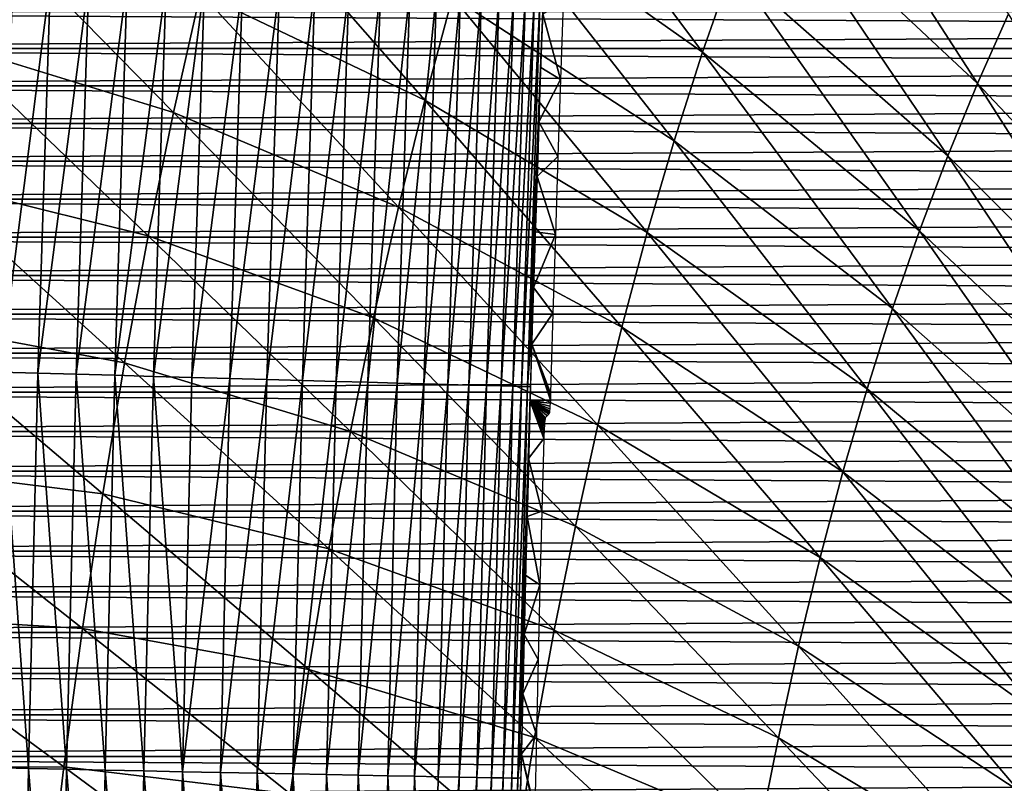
# Model space of a CAD drawing. Header units: millimetres. Extents: x -300 to 300, y -500 to 500.
# Tile 410 of 656: x -122 to -75, y 93 to 129. Entities that reach past the tile are written whole.
import ezdxf

# ---------------------------------------------------------------- set-up
doc = ezdxf.new("R2010")
doc.units = ezdxf.units.MM
doc.header["$LTSCALE"] = 81.481481
for name, color, linetype in [('10', 7, 'CONTINUOUS'), ('12', 7, 'CONTINUOUS'), ('20', 7, 'CONTINUOUS'), ('5', 7, 'CONTINUOUS'), ('6', 7, 'CONTINUOUS')]:
    doc.layers.add(name, color=color, linetype=linetype)

msp = doc.modelspace()

# ---------------------------------------------------------------- linework, layer by layer
at = {"layer": '10', "color": 7, "linetype": 'CONTINUOUS'}
for points in [[(-96.29, 125.953, 16.5), (-97.134, 129.061, 34.722), (-96.161, 129.556, 16.5), (-96.29, 125.953, 16.5)], [(-97.226, 126.516, 34.72), (-97.134, 129.061, 34.722), (-96.29, 125.953, 16.5), (-97.226, 126.516, 34.72)], [(-97.314, 123.948, 34.718), (-97.226, 126.516, 34.72), (-96.29, 125.953, 16.5), (-97.314, 123.948, 34.718)], [(-96.414, 122.307, 16.5), (-97.314, 123.948, 34.718), (-96.29, 125.953, 16.5), (-96.414, 122.307, 16.5)], [(-97.401, 121.356, 34.716), (-97.314, 123.948, 34.718), (-96.414, 122.307, 16.5), (-97.401, 121.356, 34.716)], [(-96.534, 118.616, 16.5), (-97.401, 121.356, 34.716), (-96.414, 122.307, 16.5), (-96.534, 118.616, 16.5)], [(-97.486, 118.738, 34.713), (-97.401, 121.356, 34.716), (-96.534, 118.616, 16.5), (-97.486, 118.738, 34.713)], [(-97.568, 116.094, 34.711), (-97.486, 118.738, 34.713), (-96.534, 118.616, 16.5), (-97.568, 116.094, 34.711)], [(-96.65, 114.883, 16.5), (-97.568, 116.094, 34.711), (-96.534, 118.616, 16.5), (-96.65, 114.883, 16.5)], [(-97.648, 113.423, 34.708), (-97.568, 116.094, 34.711), (-96.65, 114.883, 16.5), (-97.648, 113.423, 34.708)], [(-96.76, 111.101, 16.5), (-97.648, 113.423, 34.708), (-96.65, 114.883, 16.5), (-96.76, 111.101, 16.5)], [(-97.725, 110.726, 34.704), (-97.648, 113.423, 34.708), (-96.772, 110.77, 16.556), (-97.725, 110.726, 34.704)], [(-96.772, 110.77, 16.556), (-97.648, 113.423, 34.708), (-96.766, 110.933, 16.514), (-96.772, 110.77, 16.556)], [(-96.766, 110.933, 16.514), (-97.648, 113.423, 34.708), (-96.76, 111.101, 16.5), (-96.766, 110.933, 16.514)], [(-97.8, 108.003, 34.701), (-97.725, 110.726, 34.704), (-97.082, 108.948, 21.5), (-97.8, 108.003, 34.701)], [(-96.78, 110.617, 16.625), (-97.725, 110.726, 34.704), (-96.772, 110.77, 16.556), (-96.78, 110.617, 16.625)], [(-97.082, 108.948, 21.5), (-97.725, 110.726, 34.704), (-97.077, 109.116, 21.486), (-97.082, 108.948, 21.5)], [(-97.077, 109.116, 21.486), (-97.725, 110.726, 34.704), (-97.07, 109.279, 21.444), (-97.077, 109.116, 21.486)], [(-97.07, 109.279, 21.444), (-97.725, 110.726, 34.704), (-97.062, 109.432, 21.375), (-97.07, 109.279, 21.444)], [(-97.062, 109.432, 21.375), (-97.725, 110.726, 34.704), (-97.054, 109.572, 21.281), (-97.062, 109.432, 21.375)], [(-97.054, 109.572, 21.281), (-97.725, 110.726, 34.704), (-97.044, 109.694, 21.165), (-97.054, 109.572, 21.281)], [(-97.044, 109.694, 21.165), (-97.725, 110.726, 34.704), (-97.034, 109.795, 21.03), (-97.044, 109.694, 21.165)], [(-97.034, 109.795, 21.03), (-97.725, 110.726, 34.704), (-97.024, 109.872, 20.88), (-97.034, 109.795, 21.03)], [(-97.024, 109.872, 20.88), (-97.725, 110.726, 34.704), (-97.014, 109.922, 20.719), (-97.024, 109.872, 20.88)], [(-97.014, 109.922, 20.719), (-97.725, 110.726, 34.704), (-97.005, 109.945, 20.552), (-97.014, 109.922, 20.719)], [(-97.005, 109.945, 20.552), (-97.725, 110.726, 34.704), (-96.921, 110.025, 19), (-97.005, 109.945, 20.552)], [(-96.921, 110.025, 19), (-97.725, 110.726, 34.704), (-96.838, 110.104, 17.448), (-96.921, 110.025, 19)], [(-96.838, 110.104, 17.448), (-97.725, 110.726, 34.704), (-96.828, 110.127, 17.281), (-96.838, 110.104, 17.448)], [(-96.828, 110.127, 17.281), (-97.725, 110.726, 34.704), (-96.819, 110.177, 17.12), (-96.828, 110.127, 17.281)], [(-96.819, 110.177, 17.12), (-97.725, 110.726, 34.704), (-96.809, 110.254, 16.97), (-96.819, 110.177, 17.12)], [(-96.809, 110.254, 16.97), (-97.725, 110.726, 34.704), (-96.799, 110.355, 16.835), (-96.809, 110.254, 16.97)], [(-96.799, 110.355, 16.835), (-97.725, 110.726, 34.704), (-96.789, 110.477, 16.719), (-96.799, 110.355, 16.835)], [(-96.789, 110.477, 16.719), (-97.725, 110.726, 34.704), (-96.78, 110.617, 16.625), (-96.789, 110.477, 16.719)], [(-97.175, 105.51, 21.5), (-97.8, 108.003, 34.701), (-97.082, 108.948, 21.5), (-97.175, 105.51, 21.5)], [(-97.873, 105.254, 34.697), (-97.8, 108.003, 34.701), (-97.175, 105.51, 21.5), (-97.873, 105.254, 34.697)], [(-97.263, 102.024, 21.5), (-97.873, 105.254, 34.697), (-97.175, 105.51, 21.5), (-97.263, 102.024, 21.5)], [(-97.943, 102.478, 34.694), (-97.873, 105.254, 34.697), (-97.263, 102.024, 21.5), (-97.943, 102.478, 34.694)], [(-98.011, 99.679, 34.69), (-97.943, 102.478, 34.694), (-97.263, 102.024, 21.5), (-98.011, 99.679, 34.69)], [(-97.348, 98.493, 21.5), (-98.011, 99.679, 34.69), (-97.263, 102.024, 21.5), (-97.348, 98.493, 21.5)], [(-98.077, 96.859, 34.686), (-98.011, 99.679, 34.69), (-97.348, 98.493, 21.5), (-98.077, 96.859, 34.686)], [(-97.428, 94.934, 21.5), (-98.077, 96.859, 34.686), (-97.348, 98.493, 21.5), (-97.428, 94.934, 21.5)], [(-98.139, 94.024, 34.682), (-98.077, 96.859, 34.686), (-97.428, 94.934, 21.5), (-98.139, 94.024, 34.682)], [(-97.504, 91.375, 21.5), (-98.139, 94.024, 34.682), (-97.428, 94.934, 21.5), (-97.504, 91.375, 21.5)], [(-98.199, 91.178, 34.678), (-98.139, 94.024, 34.682), (-97.507, 91.207, 21.486), (-98.199, 91.178, 34.678)], [(-97.507, 91.207, 21.486), (-98.139, 94.024, 34.682), (-97.504, 91.375, 21.5), (-97.507, 91.207, 21.486)]]:
    msp.add_3dface(points, dxfattribs=at)
at = {"layer": '12', "color": 7, "linetype": 'CONTINUOUS'}
for points in [[(-120.452, 130.771, 58.362), (-122.82, 112.098, 58.396), (-122.223, 130.836, 58.413), (-120.452, 130.771, 58.362)], [(-121.048, 112.047, 58.344), (-122.82, 112.098, 58.396), (-120.452, 130.771, 58.362), (-121.048, 112.047, 58.344)], [(-118.644, 130.704, 58.179), (-121.048, 112.047, 58.344), (-120.452, 130.771, 58.362), (-118.644, 130.704, 58.179)], [(-119.241, 111.996, 58.161), (-121.048, 112.047, 58.344), (-118.644, 130.704, 58.179), (-119.241, 111.996, 58.161)], [(-116.815, 130.637, 57.858), (-119.241, 111.996, 58.161), (-118.644, 130.704, 58.179), (-116.815, 130.637, 57.858)], [(-117.412, 111.944, 57.839), (-119.241, 111.996, 58.161), (-116.815, 130.637, 57.858), (-117.412, 111.944, 57.839)], [(-114.98, 130.569, 57.391), (-117.412, 111.944, 57.839), (-116.815, 130.637, 57.858), (-114.98, 130.569, 57.391)], [(-115.577, 111.893, 57.371), (-117.412, 111.944, 57.839), (-114.98, 130.569, 57.391), (-115.577, 111.893, 57.371)], [(-113.155, 130.502, 56.774), (-115.577, 111.893, 57.371), (-114.98, 130.569, 57.391), (-113.155, 130.502, 56.774)], [(-113.753, 111.841, 56.754), (-115.577, 111.893, 57.371), (-113.155, 130.502, 56.774), (-113.753, 111.841, 56.754)], [(-111.359, 130.436, 56.008), (-113.753, 111.841, 56.754), (-113.155, 130.502, 56.774), (-111.359, 130.436, 56.008)], [(-111.957, 111.791, 55.986), (-113.753, 111.841, 56.754), (-111.359, 130.436, 56.008), (-111.957, 111.791, 55.986)], [(-109.609, 130.372, 55.092), (-111.957, 111.791, 55.986), (-111.359, 130.436, 56.008), (-109.609, 130.372, 55.092)], [(-110.208, 111.742, 55.07), (-111.957, 111.791, 55.986), (-109.609, 130.372, 55.092), (-110.208, 111.742, 55.07)], [(-107.924, 130.311, 54.032), (-110.208, 111.742, 55.07), (-109.609, 130.372, 55.092), (-107.924, 130.311, 54.032)], [(-108.523, 111.696, 54.01), (-110.208, 111.742, 55.07), (-107.924, 130.311, 54.032), (-108.523, 111.696, 54.01)], [(-106.321, 130.252, 52.835), (-108.523, 111.696, 54.01), (-107.924, 130.311, 54.032), (-106.321, 130.252, 52.835)], [(-106.921, 111.651, 52.813), (-108.523, 111.696, 54.01), (-106.321, 130.252, 52.835), (-106.921, 111.651, 52.813)], [(-104.817, 130.197, 51.511), (-106.921, 111.651, 52.813), (-106.321, 130.252, 52.835), (-104.817, 130.197, 51.511)], [(-105.417, 111.61, 51.49), (-106.921, 111.651, 52.813), (-104.817, 130.197, 51.511), (-105.417, 111.61, 51.49)], [(-103.425, 130.146, 50.074), (-105.417, 111.61, 51.49), (-104.817, 130.197, 51.511), (-103.425, 130.146, 50.074)], [(-104.026, 111.572, 50.052), (-105.417, 111.61, 51.49), (-103.425, 130.146, 50.074), (-104.026, 111.572, 50.052)], [(-102.159, 130.1, 48.537), (-104.026, 111.572, 50.052), (-103.425, 130.146, 50.074), (-102.159, 130.1, 48.537)], [(-102.76, 111.538, 48.516), (-104.026, 111.572, 50.052), (-102.159, 130.1, 48.537), (-102.76, 111.538, 48.516)], [(-101.027, 130.059, 46.918), (-102.76, 111.538, 48.516), (-102.159, 130.1, 48.537), (-101.027, 130.059, 46.918)], [(-101.629, 111.507, 46.897), (-102.76, 111.538, 48.516), (-101.027, 130.059, 46.918), (-101.629, 111.507, 46.897)], [(-100.037, 130.023, 45.233), (-101.629, 111.507, 46.897), (-101.027, 130.059, 46.918), (-100.037, 130.023, 45.233)], [(-100.639, 111.481, 45.212), (-101.629, 111.507, 46.897), (-100.037, 130.023, 45.233), (-100.639, 111.481, 45.212)], [(-99.193, 129.992, 43.501), (-100.639, 111.481, 45.212), (-100.037, 130.023, 45.233), (-99.193, 129.992, 43.501)], [(-99.795, 111.459, 43.481), (-100.639, 111.481, 45.212), (-99.193, 129.992, 43.501), (-99.795, 111.459, 43.481)], [(-98.495, 129.967, 41.739), (-99.795, 111.459, 43.481), (-99.193, 129.992, 43.501), (-98.495, 129.967, 41.739)], [(-99.097, 111.441, 41.72), (-99.795, 111.459, 43.481), (-98.495, 129.967, 41.739), (-99.097, 111.441, 41.72)], [(-97.942, 129.948, 39.965), (-99.097, 111.441, 41.72), (-98.495, 129.967, 41.739), (-97.942, 129.948, 39.965)], [(-98.545, 111.427, 39.946), (-99.097, 111.441, 41.72), (-97.942, 129.948, 39.965), (-98.545, 111.427, 39.946)], [(-97.53, 129.933, 38.195), (-98.545, 111.427, 39.946), (-97.942, 129.948, 39.965), (-97.53, 129.933, 38.195)], [(-98.133, 111.418, 38.177), (-98.545, 111.427, 39.946), (-97.53, 129.933, 38.195), (-98.133, 111.418, 38.177)], [(-97.253, 129.924, 36.443), (-98.133, 111.418, 38.177), (-97.53, 129.933, 38.195), (-97.253, 129.924, 36.443)], [(-97.856, 111.412, 36.425), (-98.133, 111.418, 38.177), (-97.253, 129.924, 36.443), (-97.856, 111.412, 36.425)], [(-97.103, 129.92, 34.723), (-97.856, 111.412, 36.425), (-97.253, 129.924, 36.443), (-97.103, 129.92, 34.723)], [(-97.103, 129.92, 34.723), (-97.116, 129.561, 34.722), (-97.856, 111.412, 36.425), (-97.103, 129.92, 34.723)], [(-97.247, 125.906, 34.72), (-97.856, 111.412, 36.425), (-97.116, 129.561, 34.722), (-97.247, 125.906, 34.72)], [(-97.373, 122.204, 34.717), (-97.856, 111.412, 36.425), (-97.247, 125.906, 34.72), (-97.373, 122.204, 34.717)], [(-97.495, 118.453, 34.713), (-97.856, 111.412, 36.425), (-97.373, 122.204, 34.717), (-97.495, 118.453, 34.713)], [(-97.611, 114.651, 34.709), (-97.856, 111.412, 36.425), (-97.495, 118.453, 34.713), (-97.611, 114.651, 34.709)], [(-97.706, 111.413, 34.705), (-97.856, 111.412, 36.425), (-97.611, 114.651, 34.709), (-97.706, 111.413, 34.705)], [(-121.497, 93.329, 58.321), (-123.268, 93.367, 58.373), (-122.82, 112.098, 58.396), (-121.497, 93.329, 58.321)], [(-121.048, 112.047, 58.344), (-121.497, 93.329, 58.321), (-122.82, 112.098, 58.396), (-121.048, 112.047, 58.344)], [(-119.69, 93.291, 58.136), (-121.497, 93.329, 58.321), (-121.048, 112.047, 58.344), (-119.69, 93.291, 58.136)], [(-119.241, 111.996, 58.161), (-119.69, 93.291, 58.136), (-121.048, 112.047, 58.344), (-119.241, 111.996, 58.161)], [(-117.861, 93.253, 57.813), (-119.69, 93.291, 58.136), (-119.241, 111.996, 58.161), (-117.861, 93.253, 57.813)], [(-117.412, 111.944, 57.839), (-117.861, 93.253, 57.813), (-119.241, 111.996, 58.161), (-117.412, 111.944, 57.839)], [(-116.027, 93.215, 57.345), (-117.861, 93.253, 57.813), (-117.412, 111.944, 57.839), (-116.027, 93.215, 57.345)], [(-115.577, 111.893, 57.371), (-116.027, 93.215, 57.345), (-117.412, 111.944, 57.839), (-115.577, 111.893, 57.371)], [(-114.203, 93.177, 56.727), (-116.027, 93.215, 57.345), (-115.577, 111.893, 57.371), (-114.203, 93.177, 56.727)], [(-113.753, 111.841, 56.754), (-114.203, 93.177, 56.727), (-115.577, 111.893, 57.371), (-113.753, 111.841, 56.754)], [(-111.957, 111.791, 55.986), (-114.203, 93.177, 56.727), (-113.753, 111.841, 56.754), (-111.957, 111.791, 55.986)], [(-112.408, 93.14, 55.959), (-114.203, 93.177, 56.727), (-111.957, 111.791, 55.986), (-112.408, 93.14, 55.959)], [(-110.208, 111.742, 55.07), (-112.408, 93.14, 55.959), (-111.957, 111.791, 55.986), (-110.208, 111.742, 55.07)], [(-110.659, 93.105, 55.043), (-112.408, 93.14, 55.959), (-110.208, 111.742, 55.07), (-110.659, 93.105, 55.043)], [(-108.523, 111.696, 54.01), (-110.659, 93.105, 55.043), (-110.208, 111.742, 55.07), (-108.523, 111.696, 54.01)], [(-108.975, 93.071, 53.982), (-110.659, 93.105, 55.043), (-108.523, 111.696, 54.01), (-108.975, 93.071, 53.982)], [(-106.921, 111.651, 52.813), (-108.975, 93.071, 53.982), (-108.523, 111.696, 54.01), (-106.921, 111.651, 52.813)], [(-107.374, 93.039, 52.785), (-108.975, 93.071, 53.982), (-106.921, 111.651, 52.813), (-107.374, 93.039, 52.785)], [(-105.417, 111.61, 51.49), (-107.374, 93.039, 52.785), (-106.921, 111.651, 52.813), (-105.417, 111.61, 51.49)], [(-105.87, 93.009, 51.462), (-107.374, 93.039, 52.785), (-105.417, 111.61, 51.49), (-105.87, 93.009, 51.462)], [(-104.026, 111.572, 50.052), (-105.87, 93.009, 51.462), (-105.417, 111.61, 51.49), (-104.026, 111.572, 50.052)], [(-104.48, 92.982, 50.024), (-105.87, 93.009, 51.462), (-104.026, 111.572, 50.052), (-104.48, 92.982, 50.024)], [(-102.76, 111.538, 48.516), (-104.48, 92.982, 50.024), (-104.026, 111.572, 50.052), (-102.76, 111.538, 48.516)], [(-103.215, 92.957, 48.488), (-104.48, 92.982, 50.024), (-102.76, 111.538, 48.516), (-103.215, 92.957, 48.488)], [(-101.629, 111.507, 46.897), (-103.215, 92.957, 48.488), (-102.76, 111.538, 48.516), (-101.629, 111.507, 46.897)], [(-102.084, 92.936, 46.869), (-103.215, 92.957, 48.488), (-101.629, 111.507, 46.897), (-102.084, 92.936, 46.869)], [(-100.639, 111.481, 45.212), (-102.084, 92.936, 46.869), (-101.629, 111.507, 46.897), (-100.639, 111.481, 45.212)], [(-101.095, 92.918, 45.185), (-102.084, 92.936, 46.869), (-100.639, 111.481, 45.212), (-101.095, 92.918, 45.185)], [(-99.795, 111.459, 43.481), (-101.095, 92.918, 45.185), (-100.639, 111.481, 45.212), (-99.795, 111.459, 43.481)], [(-100.251, 92.902, 43.454), (-101.095, 92.918, 45.185), (-99.795, 111.459, 43.481), (-100.251, 92.902, 43.454)], [(-99.097, 111.441, 41.72), (-100.251, 92.902, 43.454), (-99.795, 111.459, 43.481), (-99.097, 111.441, 41.72)], [(-99.554, 92.89, 41.694), (-100.251, 92.902, 43.454), (-99.097, 111.441, 41.72), (-99.554, 92.89, 41.694)], [(-98.545, 111.427, 39.946), (-99.554, 92.89, 41.694), (-99.097, 111.441, 41.72), (-98.545, 111.427, 39.946)], [(-99.002, 92.881, 39.921), (-99.554, 92.89, 41.694), (-98.545, 111.427, 39.946), (-99.002, 92.881, 39.921)], [(-98.133, 111.418, 38.177), (-99.002, 92.881, 39.921), (-98.545, 111.427, 39.946), (-98.133, 111.418, 38.177)], [(-98.59, 92.875, 38.151), (-99.002, 92.881, 39.921), (-98.133, 111.418, 38.177), (-98.59, 92.875, 38.151)], [(-97.856, 111.412, 36.425), (-98.59, 92.875, 38.151), (-98.133, 111.418, 38.177), (-97.856, 111.412, 36.425)], [(-98.313, 92.872, 36.4), (-98.59, 92.875, 38.151), (-97.856, 111.412, 36.425), (-98.313, 92.872, 36.4)], [(-97.723, 110.793, 34.704), (-98.313, 92.872, 36.4), (-97.706, 111.413, 34.705), (-97.723, 110.793, 34.704)], [(-97.706, 111.413, 34.705), (-98.313, 92.872, 36.4), (-97.856, 111.412, 36.425), (-97.706, 111.413, 34.705)], [(-97.83, 106.878, 34.699), (-98.313, 92.872, 36.4), (-97.723, 110.793, 34.704), (-97.83, 106.878, 34.699)], [(-97.933, 102.903, 34.694), (-98.313, 92.872, 36.4), (-97.83, 106.878, 34.699), (-97.933, 102.903, 34.694)], [(-98.03, 98.863, 34.689), (-98.313, 92.872, 36.4), (-97.933, 102.903, 34.694), (-98.03, 98.863, 34.689)], [(-98.123, 94.755, 34.683), (-98.313, 92.872, 36.4), (-98.03, 98.863, 34.689), (-98.123, 94.755, 34.683)], [(-98.163, 92.881, 34.681), (-98.313, 92.872, 36.4), (-98.123, 94.755, 34.683), (-98.163, 92.881, 34.681)], [(-121.819, 74.614, 58.294), (-123.59, 74.64, 58.348), (-123.268, 93.367, 58.373), (-121.819, 74.614, 58.294)], [(-121.497, 93.329, 58.321), (-121.819, 74.614, 58.294), (-123.268, 93.367, 58.373), (-121.497, 93.329, 58.321)], [(-120.013, 74.587, 58.109), (-121.819, 74.614, 58.294), (-121.497, 93.329, 58.321), (-120.013, 74.587, 58.109)], [(-119.69, 93.291, 58.136), (-120.013, 74.587, 58.109), (-121.497, 93.329, 58.321), (-119.69, 93.291, 58.136)], [(-118.185, 74.56, 57.785), (-120.013, 74.587, 58.109), (-119.69, 93.291, 58.136), (-118.185, 74.56, 57.785)], [(-117.861, 93.253, 57.813), (-118.185, 74.56, 57.785), (-119.69, 93.291, 58.136), (-117.861, 93.253, 57.813)], [(-116.351, 74.533, 57.316), (-118.185, 74.56, 57.785), (-117.861, 93.253, 57.813), (-116.351, 74.533, 57.316)], [(-116.027, 93.215, 57.345), (-116.351, 74.533, 57.316), (-117.861, 93.253, 57.813), (-116.027, 93.215, 57.345)], [(-114.528, 74.507, 56.698), (-116.351, 74.533, 57.316), (-116.027, 93.215, 57.345), (-114.528, 74.507, 56.698)], [(-114.203, 93.177, 56.727), (-114.528, 74.507, 56.698), (-116.027, 93.215, 57.345), (-114.203, 93.177, 56.727)], [(-112.733, 74.482, 55.93), (-114.528, 74.507, 56.698), (-114.203, 93.177, 56.727), (-112.733, 74.482, 55.93)], [(-112.408, 93.14, 55.959), (-112.733, 74.482, 55.93), (-114.203, 93.177, 56.727), (-112.408, 93.14, 55.959)], [(-110.985, 74.457, 55.013), (-112.733, 74.482, 55.93), (-112.408, 93.14, 55.959), (-110.985, 74.457, 55.013)], [(-110.659, 93.105, 55.043), (-110.985, 74.457, 55.013), (-112.408, 93.14, 55.959), (-110.659, 93.105, 55.043)], [(-109.302, 74.434, 53.952), (-110.985, 74.457, 55.013), (-110.659, 93.105, 55.043), (-109.302, 74.434, 53.952)], [(-108.975, 93.071, 53.982), (-109.302, 74.434, 53.952), (-110.659, 93.105, 55.043), (-108.975, 93.071, 53.982)], [(-107.701, 74.412, 52.755), (-109.302, 74.434, 53.952), (-108.975, 93.071, 53.982), (-107.701, 74.412, 52.755)], [(-107.374, 93.039, 52.785), (-107.701, 74.412, 52.755), (-108.975, 93.071, 53.982), (-107.374, 93.039, 52.785)], [(-106.198, 74.391, 51.432), (-107.701, 74.412, 52.755), (-107.374, 93.039, 52.785), (-106.198, 74.391, 51.432)], [(-105.87, 93.009, 51.462), (-106.198, 74.391, 51.432), (-107.374, 93.039, 52.785), (-105.87, 93.009, 51.462)], [(-104.808, 74.373, 49.995), (-106.198, 74.391, 51.432), (-105.87, 93.009, 51.462), (-104.808, 74.373, 49.995)], [(-104.48, 92.982, 50.024), (-104.808, 74.373, 49.995), (-105.87, 93.009, 51.462), (-104.48, 92.982, 50.024)], [(-103.544, 74.357, 48.459), (-104.808, 74.373, 49.995), (-104.48, 92.982, 50.024), (-103.544, 74.357, 48.459)], [(-103.215, 92.957, 48.488), (-103.544, 74.357, 48.459), (-104.48, 92.982, 50.024), (-103.215, 92.957, 48.488)], [(-102.414, 74.343, 46.84), (-103.544, 74.357, 48.459), (-103.215, 92.957, 48.488), (-102.414, 74.343, 46.84)], [(-102.084, 92.936, 46.869), (-102.414, 74.343, 46.84), (-103.215, 92.957, 48.488), (-102.084, 92.936, 46.869)], [(-101.095, 92.918, 45.185), (-102.414, 74.343, 46.84), (-102.084, 92.936, 46.869), (-101.095, 92.918, 45.185)], [(-101.425, 74.331, 45.157), (-102.414, 74.343, 46.84), (-101.095, 92.918, 45.185), (-101.425, 74.331, 45.157)], [(-100.251, 92.902, 43.454), (-101.425, 74.331, 45.157), (-101.095, 92.918, 45.185), (-100.251, 92.902, 43.454)], [(-100.582, 74.321, 43.426), (-101.425, 74.331, 45.157), (-100.251, 92.902, 43.454), (-100.582, 74.321, 43.426)], [(-99.554, 92.89, 41.694), (-100.582, 74.321, 43.426), (-100.251, 92.902, 43.454), (-99.554, 92.89, 41.694)], [(-99.885, 74.313, 41.666), (-100.582, 74.321, 43.426), (-99.554, 92.89, 41.694), (-99.885, 74.313, 41.666)], [(-99.002, 92.881, 39.921), (-99.885, 74.313, 41.666), (-99.554, 92.89, 41.694), (-99.002, 92.881, 39.921)], [(-99.332, 74.308, 39.893), (-99.885, 74.313, 41.666), (-99.002, 92.881, 39.921), (-99.332, 74.308, 39.893)], [(-98.59, 92.875, 38.151), (-99.332, 74.308, 39.893), (-99.002, 92.881, 39.921), (-98.59, 92.875, 38.151)], [(-98.921, 74.305, 38.124), (-99.332, 74.308, 39.893), (-98.59, 92.875, 38.151), (-98.921, 74.305, 38.124)], [(-98.313, 92.872, 36.4), (-98.921, 74.305, 38.124), (-98.59, 92.875, 38.151), (-98.313, 92.872, 36.4)], [(-98.644, 74.304, 36.374), (-98.921, 74.305, 38.124), (-98.313, 92.872, 36.4), (-98.644, 74.304, 36.374)], [(-98.211, 90.574, 34.678), (-98.644, 74.304, 36.374), (-98.163, 92.881, 34.681), (-98.211, 90.574, 34.678)], [(-98.163, 92.881, 34.681), (-98.644, 74.304, 36.374), (-98.313, 92.872, 36.4), (-98.163, 92.881, 34.681)]]:
    msp.add_3dface(points, dxfattribs=at)
at = {"layer": '20', "color": 7, "linetype": 'CONTINUOUS'}
for points in [[(-100.001, 134.612, 74.917), (-89.564, 127.248, 75.449), (-98.522, 139.2, 74.989), (-100.001, 134.612, 74.917)], [(-89.564, 127.248, 75.449), (-88.148, 131.305, 75.511), (-98.522, 139.2, 74.989), (-89.564, 127.248, 75.449)], [(-86.659, 135.221, 75.575), (-76.536, 125.757, 75.992), (-85.096, 138.996, 75.639), (-86.659, 135.221, 75.575)], [(-76.536, 125.757, 75.992), (-75.064, 129.052, 76.046), (-85.096, 138.996, 75.639), (-76.536, 125.757, 75.992)], [(-113.352, 130.051, 74.126), (-102.726, 124.962, 74.777), (-111.993, 135.537, 74.204), (-113.352, 130.051, 74.126)], [(-102.726, 124.962, 74.777), (-101.402, 129.866, 74.846), (-111.993, 135.537, 74.204), (-102.726, 124.962, 74.777)], [(-88.148, 131.305, 75.511), (-77.942, 122.336, 75.939), (-86.659, 135.221, 75.575), (-88.148, 131.305, 75.511)], [(-77.942, 122.336, 75.939), (-76.536, 125.757, 75.992), (-86.659, 135.221, 75.575), (-77.942, 122.336, 75.939)], [(-101.402, 129.866, 74.846), (-90.909, 123.048, 75.387), (-100.001, 134.612, 74.917), (-101.402, 129.866, 74.846)], [(-90.909, 123.048, 75.387), (-89.564, 127.248, 75.449), (-100.001, 134.612, 74.917), (-90.909, 123.048, 75.387)], [(-125.316, 127.664, 73.286), (-114.63, 124.389, 74.05), (-124.023, 133.944, 73.369), (-125.316, 127.664, 73.286)], [(-114.63, 124.389, 74.05), (-113.352, 130.051, 74.126), (-124.023, 133.944, 73.369), (-114.63, 124.389, 74.05)], [(-89.564, 127.248, 75.449), (-79.281, 118.789, 75.886), (-88.148, 131.305, 75.511), (-89.564, 127.248, 75.449)], [(-79.281, 118.789, 75.886), (-77.942, 122.336, 75.939), (-88.148, 131.305, 75.511), (-79.281, 118.789, 75.886)], [(-114.63, 124.389, 74.05), (-103.973, 119.897, 74.709), (-113.352, 130.051, 74.126), (-114.63, 124.389, 74.05)], [(-103.973, 119.897, 74.709), (-102.726, 124.962, 74.777), (-113.352, 130.051, 74.126), (-103.973, 119.897, 74.709)], [(-102.726, 124.962, 74.777), (-92.183, 118.705, 75.326), (-101.402, 129.866, 74.846), (-102.726, 124.962, 74.777)], [(-92.183, 118.705, 75.326), (-90.909, 123.048, 75.387), (-101.402, 129.866, 74.846), (-92.183, 118.705, 75.326)], [(-76.536, 125.757, 75.992), (-66.636, 115.273, 76.323), (-75.064, 129.052, 76.046), (-76.536, 125.757, 75.992)], [(-126.523, 121.192, 73.206), (-115.826, 118.55, 73.977), (-125.316, 127.664, 73.286), (-126.523, 121.192, 73.206)], [(-115.826, 118.55, 73.977), (-114.63, 124.389, 74.05), (-125.316, 127.664, 73.286), (-115.826, 118.55, 73.977)], [(-90.909, 123.048, 75.387), (-80.555, 115.113, 75.833), (-89.564, 127.248, 75.449), (-90.909, 123.048, 75.387)], [(-80.555, 115.113, 75.833), (-79.281, 118.789, 75.886), (-89.564, 127.248, 75.449), (-80.555, 115.113, 75.833)], [(-77.942, 122.336, 75.939), (-67.943, 112.326, 76.279), (-76.536, 125.757, 75.992), (-77.942, 122.336, 75.939)], [(-67.943, 112.326, 76.279), (-66.636, 115.273, 76.323), (-76.536, 125.757, 75.992), (-67.943, 112.326, 76.279)], [(-103.973, 119.897, 74.709), (-93.386, 114.216, 75.267), (-102.726, 124.962, 74.777), (-103.973, 119.897, 74.709)], [(-93.386, 114.216, 75.267), (-92.183, 118.705, 75.326), (-102.726, 124.962, 74.777), (-93.386, 114.216, 75.267)], [(-115.826, 118.55, 73.977), (-105.145, 114.671, 74.643), (-114.63, 124.389, 74.05), (-115.826, 118.55, 73.977)], [(-105.145, 114.671, 74.643), (-103.973, 119.897, 74.709), (-114.63, 124.389, 74.05), (-105.145, 114.671, 74.643)], [(-92.183, 118.705, 75.326), (-81.764, 111.309, 75.781), (-90.909, 123.048, 75.387), (-92.183, 118.705, 75.326)], [(-81.764, 111.309, 75.781), (-80.555, 115.113, 75.833), (-90.909, 123.048, 75.387), (-81.764, 111.309, 75.781)], [(-79.281, 118.789, 75.886), (-69.19, 109.267, 76.235), (-77.942, 122.336, 75.939), (-79.281, 118.789, 75.886)], [(-69.19, 109.267, 76.235), (-67.943, 112.326, 76.279), (-77.942, 122.336, 75.939), (-69.19, 109.267, 76.235)], [(-127.643, 114.525, 73.129), (-116.942, 112.533, 73.906), (-126.523, 121.192, 73.206), (-127.643, 114.525, 73.129)], [(-116.942, 112.533, 73.906), (-115.826, 118.55, 73.977), (-126.523, 121.192, 73.206), (-116.942, 112.533, 73.906)], [(-105.145, 114.671, 74.643), (-94.521, 109.582, 75.209), (-103.973, 119.897, 74.709), (-105.145, 114.671, 74.643)], [(-94.521, 109.582, 75.209), (-93.386, 114.216, 75.267), (-103.973, 119.897, 74.709), (-94.521, 109.582, 75.209)], [(-116.942, 112.533, 73.906), (-106.243, 109.283, 74.579), (-115.826, 118.55, 73.977), (-116.942, 112.533, 73.906)], [(-106.243, 109.283, 74.579), (-105.145, 114.671, 74.643), (-115.826, 118.55, 73.977), (-106.243, 109.283, 74.579)], [(-93.386, 114.216, 75.267), (-82.91, 107.375, 75.731), (-92.183, 118.705, 75.326), (-93.386, 114.216, 75.267)], [(-82.91, 107.375, 75.731), (-81.764, 111.309, 75.781), (-92.183, 118.705, 75.326), (-82.91, 107.375, 75.731)], [(-80.555, 115.113, 75.833), (-70.378, 106.094, 76.192), (-79.281, 118.789, 75.886), (-80.555, 115.113, 75.833)], [(-70.378, 106.094, 76.192), (-69.19, 109.267, 76.235), (-79.281, 118.789, 75.886), (-70.378, 106.094, 76.192)], [(-81.764, 111.309, 75.781), (-71.508, 102.807, 76.149), (-80.555, 115.113, 75.833), (-81.764, 111.309, 75.781)], [(-71.508, 102.807, 76.149), (-70.378, 106.094, 76.192), (-80.555, 115.113, 75.833), (-71.508, 102.807, 76.149)], [(-128.68, 107.663, 73.056), (-117.979, 106.337, 73.839), (-127.643, 114.525, 73.129), (-128.68, 107.663, 73.056)], [(-117.979, 106.337, 73.839), (-116.942, 112.533, 73.906), (-127.643, 114.525, 73.129), (-117.979, 106.337, 73.839)], [(-106.243, 109.283, 74.579), (-95.586, 104.801, 75.153), (-105.145, 114.671, 74.643), (-106.243, 109.283, 74.579)], [(-95.586, 104.801, 75.153), (-94.521, 109.582, 75.209), (-105.145, 114.671, 74.643), (-95.586, 104.801, 75.153)], [(-94.521, 109.582, 75.209), (-83.992, 103.311, 75.681), (-93.386, 114.216, 75.267), (-94.521, 109.582, 75.209)], [(-83.992, 103.311, 75.681), (-82.91, 107.375, 75.731), (-93.386, 114.216, 75.267), (-83.992, 103.311, 75.681)], [(-117.979, 106.337, 73.839), (-107.267, 103.731, 74.518), (-116.942, 112.533, 73.906), (-117.979, 106.337, 73.839)], [(-107.267, 103.731, 74.518), (-106.243, 109.283, 74.579), (-116.942, 112.533, 73.906), (-107.267, 103.731, 74.518)], [(-82.91, 107.375, 75.731), (-72.582, 99.405, 76.107), (-81.764, 111.309, 75.781), (-82.91, 107.375, 75.731)], [(-72.582, 99.405, 76.107), (-71.508, 102.807, 76.149), (-81.764, 111.309, 75.781), (-72.582, 99.405, 76.107)], [(-107.267, 103.731, 74.518), (-96.585, 99.871, 75.098), (-106.243, 109.283, 74.579), (-107.267, 103.731, 74.518)], [(-96.585, 99.871, 75.098), (-95.586, 104.801, 75.153), (-106.243, 109.283, 74.579), (-96.585, 99.871, 75.098)], [(-95.586, 104.801, 75.153), (-85.012, 99.114, 75.633), (-94.521, 109.582, 75.209), (-95.586, 104.801, 75.153)], [(-85.012, 99.114, 75.633), (-83.992, 103.311, 75.681), (-94.521, 109.582, 75.209), (-85.012, 99.114, 75.633)], [(-129.632, 100.604, 72.987), (-118.937, 99.96, 73.774), (-128.68, 107.663, 73.056), (-129.632, 100.604, 72.987)], [(-118.937, 99.96, 73.774), (-117.979, 106.337, 73.839), (-128.68, 107.663, 73.056), (-118.937, 99.96, 73.774)], [(-83.992, 103.311, 75.681), (-73.598, 95.888, 76.066), (-82.91, 107.375, 75.731), (-83.992, 103.311, 75.681)], [(-73.598, 95.888, 76.066), (-72.582, 99.405, 76.107), (-82.91, 107.375, 75.731), (-73.598, 95.888, 76.066)], [(-118.937, 99.96, 73.774), (-108.219, 98.015, 74.459), (-117.979, 106.337, 73.839), (-118.937, 99.96, 73.774)], [(-108.219, 98.015, 74.459), (-107.267, 103.731, 74.518), (-117.979, 106.337, 73.839), (-108.219, 98.015, 74.459)], [(-96.585, 99.871, 75.098), (-85.97, 94.785, 75.586), (-95.586, 104.801, 75.153), (-96.585, 99.871, 75.098)], [(-85.97, 94.785, 75.586), (-85.012, 99.114, 75.633), (-95.586, 104.801, 75.153), (-85.97, 94.785, 75.586)], [(-108.219, 98.015, 74.459), (-97.516, 94.793, 75.046), (-107.267, 103.731, 74.518), (-108.219, 98.015, 74.459)], [(-97.516, 94.793, 75.046), (-96.585, 99.871, 75.098), (-107.267, 103.731, 74.518), (-97.516, 94.793, 75.046)], [(-85.012, 99.114, 75.633), (-74.558, 92.254, 76.025), (-83.992, 103.311, 75.681), (-85.012, 99.114, 75.633)], [(-74.558, 92.254, 76.025), (-73.598, 95.888, 76.066), (-83.992, 103.311, 75.681), (-74.558, 92.254, 76.025)], [(-130.503, 93.347, 72.922), (-119.819, 93.401, 73.713), (-129.632, 100.604, 72.987), (-130.503, 93.347, 72.922)], [(-119.819, 93.401, 73.713), (-118.937, 99.96, 73.774), (-129.632, 100.604, 72.987), (-119.819, 93.401, 73.713)], [(-119.819, 93.401, 73.713), (-109.098, 92.132, 74.403), (-118.937, 99.96, 73.774), (-119.819, 93.401, 73.713)], [(-109.098, 92.132, 74.403), (-108.219, 98.015, 74.459), (-118.937, 99.96, 73.774), (-109.098, 92.132, 74.403)], [(-97.516, 94.793, 75.046), (-86.868, 90.323, 75.54), (-96.585, 99.871, 75.098), (-97.516, 94.793, 75.046)], [(-86.868, 90.323, 75.54), (-85.97, 94.785, 75.586), (-96.585, 99.871, 75.098), (-86.868, 90.323, 75.54)], [(-85.97, 94.785, 75.586), (-75.464, 88.503, 75.986), (-85.012, 99.114, 75.633), (-85.97, 94.785, 75.586)], [(-75.464, 88.503, 75.986), (-74.558, 92.254, 76.025), (-85.012, 99.114, 75.633), (-75.464, 88.503, 75.986)], [(-109.098, 92.132, 74.403), (-98.381, 89.564, 74.995), (-108.219, 98.015, 74.459), (-109.098, 92.132, 74.403)], [(-98.381, 89.564, 74.995), (-97.516, 94.793, 75.046), (-108.219, 98.015, 74.459), (-98.381, 89.564, 74.995)], [(-98.381, 89.564, 74.995), (-87.705, 85.726, 75.496), (-97.516, 94.793, 75.046), (-98.381, 89.564, 74.995)], [(-87.705, 85.726, 75.496), (-86.868, 90.323, 75.54), (-97.516, 94.793, 75.046), (-87.705, 85.726, 75.496)], [(-86.868, 90.323, 75.54), (-76.314, 84.634, 75.947), (-85.97, 94.785, 75.586), (-86.868, 90.323, 75.54)], [(-76.314, 84.634, 75.947), (-75.464, 88.503, 75.986), (-85.97, 94.785, 75.586), (-76.314, 84.634, 75.947)], [(-131.292, 85.89, 72.861), (-120.624, 86.659, 73.655), (-130.503, 93.347, 72.922), (-131.292, 85.89, 72.861)], [(-120.624, 86.659, 73.655), (-119.819, 93.401, 73.713), (-130.503, 93.347, 72.922), (-120.624, 86.659, 73.655)], [(-120.624, 86.659, 73.655), (-109.907, 86.082, 74.349), (-119.819, 93.401, 73.713), (-120.624, 86.659, 73.655)], [(-109.907, 86.082, 74.349), (-109.098, 92.132, 74.403), (-119.819, 93.401, 73.713), (-109.907, 86.082, 74.349)]]:
    msp.add_3dface(points, dxfattribs=at)
at = {"layer": '5', "color": 7, "linetype": 'CONTINUOUS'}
for points in [[(161.278, 127.414, 11), (-161.278, 127.414, 11), (-161.217, 129.17, 11), (161.278, 127.414, 11)], [(161.217, 129.171, 11), (161.278, 127.414, 11), (-161.217, 129.17, 11), (161.217, 129.171, 11)], [(161.339, 125.648, 11), (-161.339, 125.648, 11), (-161.278, 127.414, 11), (161.339, 125.648, 11)], [(161.278, 127.414, 11), (161.339, 125.648, 11), (-161.278, 127.414, 11), (161.278, 127.414, 11)], [(161.398, 123.872, 11), (-161.398, 123.871, 11), (-161.339, 125.648, 11), (161.398, 123.872, 11)], [(161.339, 125.648, 11), (161.398, 123.872, 11), (-161.339, 125.648, 11), (161.339, 125.648, 11)], [(161.457, 122.086, 11), (-161.457, 122.085, 11), (-161.398, 123.871, 11), (161.457, 122.086, 11)], [(161.398, 123.872, 11), (161.457, 122.086, 11), (-161.398, 123.871, 11), (161.398, 123.872, 11)], [(161.514, 120.289, 11), (-161.514, 120.289, 11), (-161.457, 122.085, 11), (161.514, 120.289, 11)], [(161.457, 122.086, 11), (161.514, 120.289, 11), (-161.457, 122.085, 11), (161.457, 122.086, 11)], [(161.57, 118.482, 11), (-161.57, 118.481, 11), (-161.514, 120.289, 11), (161.57, 118.482, 11)], [(161.514, 120.289, 11), (161.57, 118.482, 11), (-161.514, 120.289, 11), (161.514, 120.289, 11)], [(161.625, 116.664, 11), (-161.625, 116.663, 11), (-161.57, 118.481, 11), (161.625, 116.664, 11)], [(161.57, 118.482, 11), (161.625, 116.664, 11), (-161.57, 118.481, 11), (161.57, 118.482, 11)], [(161.68, 114.835, 11), (-161.68, 114.834, 11), (-161.625, 116.663, 11), (161.68, 114.835, 11)], [(161.625, 116.664, 11), (161.68, 114.835, 11), (-161.625, 116.663, 11), (161.625, 116.664, 11)], [(161.733, 112.994, 11), (-161.733, 112.994, 11), (-161.68, 114.834, 11), (161.733, 112.994, 11)], [(161.68, 114.835, 11), (161.733, 112.994, 11), (-161.68, 114.834, 11), (161.68, 114.835, 11)], [(161.785, 111.142, 11), (-161.785, 111.142, 11), (-161.733, 112.994, 11), (161.785, 111.142, 11)], [(161.733, 112.994, 11), (161.785, 111.142, 11), (-161.733, 112.994, 11), (161.733, 112.994, 11)], [(161.835, 109.278, 11), (-161.835, 109.277, 11), (-161.785, 111.142, 11), (161.835, 109.278, 11)], [(161.785, 111.142, 11), (161.835, 109.278, 11), (-161.785, 111.142, 11), (161.785, 111.142, 11)], [(161.885, 107.401, 11), (-161.885, 107.401, 11), (-161.835, 109.277, 11), (161.885, 107.401, 11)], [(161.835, 109.278, 11), (161.885, 107.401, 11), (-161.835, 109.277, 11), (161.835, 109.278, 11)], [(161.934, 105.512, 11), (-161.934, 105.511, 11), (-161.885, 107.401, 11), (161.934, 105.512, 11)], [(161.885, 107.401, 11), (161.934, 105.512, 11), (-161.885, 107.401, 11), (161.885, 107.401, 11)], [(161.982, 103.609, 11), (-161.982, 103.609, 11), (-161.934, 105.511, 11), (161.982, 103.609, 11)], [(161.934, 105.512, 11), (161.982, 103.609, 11), (-161.934, 105.511, 11), (161.934, 105.512, 11)], [(162.028, 101.694, 11), (-162.028, 101.693, 11), (-161.982, 103.609, 11), (162.028, 101.694, 11)], [(161.982, 103.609, 11), (162.028, 101.694, 11), (-161.982, 103.609, 11), (161.982, 103.609, 11)], [(162.074, 99.764, 11), (-162.074, 99.764, 11), (-162.028, 101.693, 11), (162.074, 99.764, 11)], [(162.028, 101.694, 11), (162.074, 99.764, 11), (-162.028, 101.693, 11), (162.028, 101.694, 11)], [(162.118, 97.821, 11), (-162.118, 97.82, 11), (-162.074, 99.764, 11), (162.118, 97.821, 11)], [(162.074, 99.764, 11), (162.118, 97.821, 11), (-162.074, 99.764, 11), (162.074, 99.764, 11)], [(162.162, 95.862, 11), (-162.162, 95.862, 11), (-162.118, 97.82, 11), (162.162, 95.862, 11)], [(162.118, 97.821, 11), (162.162, 95.862, 11), (-162.118, 97.82, 11), (162.118, 97.821, 11)], [(162.204, 93.889, 11), (-162.204, 93.889, 11), (-162.162, 95.862, 11), (162.204, 93.889, 11)], [(162.162, 95.862, 11), (162.204, 93.889, 11), (-162.162, 95.862, 11), (162.162, 95.862, 11)], [(162.245, 91.9, 11), (-162.245, 91.9, 11), (-162.204, 93.889, 11), (162.245, 91.9, 11)], [(162.204, 93.889, 11), (162.245, 91.9, 11), (-162.204, 93.889, 11), (162.204, 93.889, 11)]]:
    msp.add_3dface(points, dxfattribs=at)
at = {"layer": '6', "color": 7, "linetype": 'CONTINUOUS'}
for points in [[(161.217, 129.17, 16), (-161.217, 129.171, 16), (-161.278, 127.414, 16), (161.217, 129.17, 16)], [(161.278, 127.414, 16), (161.217, 129.17, 16), (-161.278, 127.414, 16), (161.278, 127.414, 16)], [(161.339, 125.648, 16), (161.278, 127.414, 16), (-161.339, 125.648, 16), (161.339, 125.648, 16)], [(161.278, 127.414, 16), (-161.278, 127.414, 16), (-161.339, 125.648, 16), (161.278, 127.414, 16)], [(161.398, 123.871, 16), (161.339, 125.648, 16), (-161.398, 123.872, 16), (161.398, 123.871, 16)], [(161.339, 125.648, 16), (-161.339, 125.648, 16), (-161.398, 123.872, 16), (161.339, 125.648, 16)], [(161.398, 123.871, 16), (-161.398, 123.872, 16), (-161.457, 122.086, 16), (161.398, 123.871, 16)], [(161.457, 122.085, 16), (161.398, 123.871, 16), (-161.457, 122.086, 16), (161.457, 122.085, 16)], [(161.457, 122.085, 16), (-161.457, 122.086, 16), (-161.514, 120.289, 16), (161.457, 122.085, 16)], [(161.514, 120.289, 16), (161.457, 122.085, 16), (-161.514, 120.289, 16), (161.514, 120.289, 16)], [(161.57, 118.481, 16), (161.514, 120.289, 16), (-161.57, 118.482, 16), (161.57, 118.481, 16)], [(161.514, 120.289, 16), (-161.514, 120.289, 16), (-161.57, 118.482, 16), (161.514, 120.289, 16)], [(161.57, 118.481, 16), (-161.57, 118.482, 16), (-161.625, 116.664, 16), (161.57, 118.481, 16)], [(161.625, 116.663, 16), (161.57, 118.481, 16), (-161.625, 116.664, 16), (161.625, 116.663, 16)], [(161.625, 116.663, 16), (-161.625, 116.664, 16), (-161.68, 114.835, 16), (161.625, 116.663, 16)], [(161.68, 114.834, 16), (161.625, 116.663, 16), (-161.68, 114.835, 16), (161.68, 114.834, 16)], [(161.68, 114.834, 16), (-161.68, 114.835, 16), (-161.733, 112.994, 16), (161.68, 114.834, 16)], [(161.733, 112.994, 16), (161.68, 114.834, 16), (-161.733, 112.994, 16), (161.733, 112.994, 16)], [(161.785, 111.142, 16), (161.733, 112.994, 16), (-161.785, 111.142, 16), (161.785, 111.142, 16)], [(161.733, 112.994, 16), (-161.733, 112.994, 16), (-161.785, 111.142, 16), (161.733, 112.994, 16)], [(161.835, 109.277, 16), (161.785, 111.142, 16), (-161.835, 109.278, 16), (161.835, 109.277, 16)], [(161.785, 111.142, 16), (-161.785, 111.142, 16), (-161.835, 109.278, 16), (161.785, 111.142, 16)], [(161.835, 109.277, 16), (-161.835, 109.278, 16), (-161.885, 107.401, 16), (161.835, 109.277, 16)], [(161.885, 107.401, 16), (161.835, 109.277, 16), (-161.885, 107.401, 16), (161.885, 107.401, 16)], [(161.934, 105.511, 16), (161.885, 107.401, 16), (-161.934, 105.512, 16), (161.934, 105.511, 16)], [(161.885, 107.401, 16), (-161.885, 107.401, 16), (-161.934, 105.512, 16), (161.885, 107.401, 16)], [(161.934, 105.511, 16), (-161.934, 105.512, 16), (-161.982, 103.609, 16), (161.934, 105.511, 16)], [(161.982, 103.609, 16), (161.934, 105.511, 16), (-161.982, 103.609, 16), (161.982, 103.609, 16)], [(162.028, 101.693, 16), (161.982, 103.609, 16), (-162.028, 101.694, 16), (162.028, 101.693, 16)], [(161.982, 103.609, 16), (-161.982, 103.609, 16), (-162.028, 101.694, 16), (161.982, 103.609, 16)], [(162.028, 101.693, 16), (-162.028, 101.694, 16), (-162.074, 99.764, 16), (162.028, 101.693, 16)], [(162.074, 99.764, 16), (162.028, 101.693, 16), (-162.074, 99.764, 16), (162.074, 99.764, 16)], [(162.118, 97.82, 16), (162.074, 99.764, 16), (-162.118, 97.821, 16), (162.118, 97.82, 16)], [(162.074, 99.764, 16), (-162.074, 99.764, 16), (-162.118, 97.821, 16), (162.074, 99.764, 16)], [(162.118, 97.82, 16), (-162.118, 97.821, 16), (-162.162, 95.862, 16), (162.118, 97.82, 16)], [(162.162, 95.862, 16), (162.118, 97.82, 16), (-162.162, 95.862, 16), (162.162, 95.862, 16)], [(162.204, 93.889, 16), (162.162, 95.862, 16), (-162.204, 93.889, 16), (162.204, 93.889, 16)], [(162.162, 95.862, 16), (-162.162, 95.862, 16), (-162.204, 93.889, 16), (162.162, 95.862, 16)], [(162.245, 91.9, 16), (162.204, 93.889, 16), (-162.245, 91.9, 16), (162.245, 91.9, 16)], [(162.204, 93.889, 16), (-162.204, 93.889, 16), (-162.245, 91.9, 16), (162.204, 93.889, 16)]]:
    msp.add_3dface(points, dxfattribs=at)

doc.saveas('drawing.dxf')
